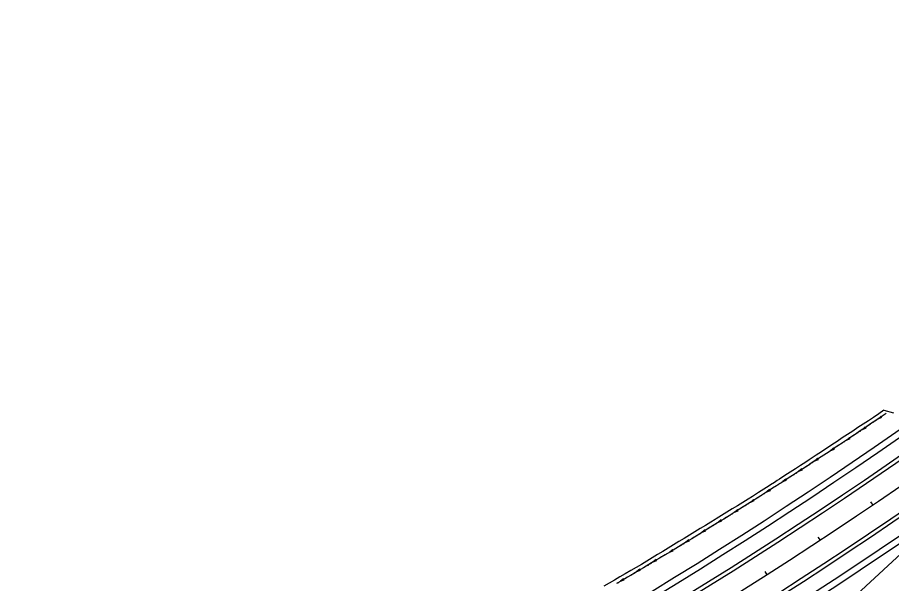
# Model space of a CAD drawing. Extents: x 1611108 to 1749517, y 619561 to 797725.
# Drawn here: x 1723874 to 1725252, y 769635 to 770528 of the extents above; entities that cross this region are included whole.
import ezdxf

# ---------------------------------------------------------------- set-up
doc = ezdxf.new("R2010")
doc.units = 0
for name, color, linetype in [('R_Ditch', 7, 'Continuous'), ('R_Horz Alg', 7, 'Continuous'), ('R_Horz Alg Annot', 7, 'Continuous'), ('R_Horz Alg Stationing', 7, 'Continuous'), ('R_Proposed Const Limits', 7, 'Continuous'), ('R_Proposed Road', 7, 'Continuous')]:
    doc.layers.add(name, color=color, linetype=linetype)

msp = doc.modelspace()

# ---------------------------------------------------------------- linework, layer by layer
at = {"layer": 'R_Ditch'}
for p, q in [((1725235.5, 769899.4), (1725231.1, 769895.1)), ((1725231.1, 769895.1), (1725236.7, 769897.6)), ((1725236.7, 769897.6), (1725235.5, 769899.4)), ((1725210.6, 769882.6), (1725206.2, 769878.4)), ((1725206.2, 769878.4), (1725211.8, 769880.8)), ((1725211.8, 769880.8), (1725210.6, 769882.6)), ((1725185.6, 769865.9), (1725181.2, 769861.7)), ((1725181.2, 769861.7), (1725186.8, 769864.1)), ((1725186.8, 769864.1), (1725185.6, 769865.9)), ((1725160.6, 769849.3), (1725156.2, 769845.1)), ((1725156.2, 769845.1), (1725161.8, 769847.5)), ((1725161.8, 769847.5), (1725160.6, 769849.3)), ((1725135.5, 769832.8), (1725131, 769828.6)), ((1725131, 769828.6), (1725136.6, 769831)), ((1725136.6, 769831), (1725135.5, 769832.8)), ((1725110.3, 769816.4), (1725105.9, 769812.3)), ((1725105.9, 769812.3), (1725111.5, 769814.6)), ((1725111.5, 769814.6), (1725110.3, 769816.4)), ((1725085.1, 769800.1), (1725080.6, 769796)), ((1725080.6, 769796), (1725086.2, 769798.3)), ((1725086.2, 769798.3), (1725085.1, 769800.1)), ((1725059.8, 769783.9), (1725055.3, 769779.8)), ((1725055.3, 769779.8), (1725060.9, 769782.2)), ((1725060.9, 769782.2), (1725059.8, 769783.9)), ((1725034.4, 769767.8), (1725029.9, 769763.7)), ((1725029.9, 769763.7), (1725035.6, 769766.1)), ((1725035.6, 769766.1), (1725034.4, 769767.8)), ((1725009, 769751.9), (1725004.5, 769747.8)), ((1725010.1, 769750.1), (1725009, 769751.9)), ((1725004.5, 769747.8), (1725010.1, 769750.1)), ((1724983.5, 769736), (1724979, 769731.9)), ((1724979, 769731.9), (1724984.6, 769734.2)), ((1724984.6, 769734.2), (1724983.5, 769736)), ((1724958, 769720.2), (1724953.4, 769716.1)), ((1724953.4, 769716.1), (1724959.1, 769718.4)), ((1724959.1, 769718.4), (1724958, 769720.2)), ((1724932.4, 769704.5), (1724927.8, 769700.5)), ((1724927.8, 769700.5), (1724933.5, 769702.7)), ((1724933.5, 769702.7), (1724932.4, 769704.5)), ((1724906.7, 769688.9), (1724902.1, 769684.9)), ((1724902.1, 769684.9), (1724907.8, 769687.1)), ((1724907.8, 769687.1), (1724906.7, 769688.9)), ((1724880.9, 769673.5), (1724876.3, 769669.5)), ((1724876.3, 769669.5), (1724882, 769671.6)), ((1724882, 769671.6), (1724880.9, 769673.5)), ((1724855.1, 769658.1), (1724850.5, 769654.1)), ((1724850.5, 769654.1), (1724856.2, 769656.3)), ((1724856.2, 769656.3), (1724855.1, 769658.1)), ((1724829.3, 769642.8), (1724824.6, 769638.9)), ((1724824.6, 769638.9), (1724830.3, 769641)), ((1724830.3, 769641), (1724829.3, 769642.8))]:
    msp.add_line(p, q, dxfattribs=at)
for points in [[(1725243.5, 769903.5), (1725235.4, 769898), (1725227.2, 769892.5), (1725219, 769887), (1725210.8, 769881.5), (1725202.7, 769876), (1725194.5, 769870.5), (1725186.3, 769865), (1725185.8, 769864.8), (1725178, 769859.6), (1725169.8, 769854.1), (1725161.6, 769848.7), (1725153.4, 769843.3), (1725145.1, 769837.9), (1725136.9, 769832.5), (1725128.6, 769827.1), (1725125.5, 769825), (1725120.4, 769821.7), (1725112.1, 769816.3), (1725103.8, 769811), (1725095.6, 769805.6), (1725087.3, 769800.3), (1725079, 769794.9), (1725075.8, 769792.9), (1725075.1, 769792.4), (1725070.7, 769789.6), (1725064.5, 769785.7), (1725062.4, 769784.3), (1725054, 769779), (1725045.7, 769773.7), (1725037.4, 769768.5), (1725035.9, 769767.5), (1725029.1, 769763.2), (1725020.7, 769758), (1725012.4, 769752.7), (1725004, 769747.5), (1724995.7, 769742.3), (1724987.3, 769737.1), (1724978.9, 769731.9), (1724977.3, 769730.9), (1724970.5, 769726.7), (1724962.1, 769721.5), (1724953.7, 769716.4), (1724945.3, 769711.2), (1724936.9, 769706.1), (1724928.5, 769700.9), (1724920.1, 769695.8), (1724911.7, 769690.7), (1724903.2, 769685.6), (1724894.8, 769680.5), (1724886.3, 769675.5), (1724877.9, 769670.4), (1724869.4, 769665.3), (1724861, 769660.3), (1724852.5, 769655.3), (1724844, 769650.3), (1724835.5, 769645.3), (1724827, 769640.3), (1724818.5, 769635.3)], [(1725243.5, 769903.5), (1725235.4, 769898), (1725231.1, 769895.1)], [(1725218.7, 769886.7), (1725210.8, 769881.5), (1725206.2, 769878.4)], [(1725218.7, 769886.7), (1725218.7, 769886.7)], [(1725193.7, 769870), (1725186.3, 769865), (1725185.8, 769864.8), (1725181.2, 769861.7)], [(1725193.7, 769870), (1725193.7, 769870)], [(1725168.7, 769853.4), (1725161.6, 769848.7), (1725156.2, 769845.1)], [(1725168.7, 769853.4), (1725168.7, 769853.4)], [(1725143.6, 769836.9), (1725136.9, 769832.5), (1725131, 769828.6)], [(1725143.6, 769836.9), (1725143.6, 769836.9)], [(1725118.4, 769820.4), (1725112.1, 769816.3), (1725105.9, 769812.3)], [(1725118.5, 769820.4), (1725118.4, 769820.4)], [(1725093.2, 769804.1), (1725087.3, 769800.3), (1725080.6, 769796)], [(1725093.3, 769804.1), (1725093.2, 769804.1)], [(1725067.9, 769787.9), (1725064.5, 769785.7), (1725062.4, 769784.3), (1725055.3, 769779.8)], [(1725068, 769787.9), (1725067.9, 769787.9)], [(1725042.6, 769771.8), (1725037.4, 769768.5), (1725035.9, 769767.5), (1725029.9, 769763.7)], [(1725042.6, 769771.8), (1725042.6, 769771.8)], [(1725017.2, 769755.7), (1725012.4, 769752.7), (1725004.5, 769747.8)], [(1725017.2, 769755.8), (1725017.2, 769755.7)], [(1724991.7, 769739.8), (1724987.3, 769737.1), (1724979, 769731.9)], [(1724991.8, 769739.8), (1724991.7, 769739.8)], [(1724966.2, 769724), (1724962.1, 769721.5), (1724953.7, 769716.4), (1724953.4, 769716.1)], [(1724966.2, 769724), (1724966.2, 769724)], [(1724940.6, 769708.3), (1724936.9, 769706.1), (1724928.5, 769700.9), (1724927.8, 769700.5)], [(1724940.6, 769708.3), (1724940.6, 769708.3)], [(1724914.9, 769692.7), (1724911.7, 769690.7), (1724903.2, 769685.6), (1724902.1, 769684.9)], [(1724915, 769692.7), (1724914.9, 769692.7)], [(1724889.2, 769677.2), (1724886.3, 769675.5), (1724877.9, 769670.4), (1724876.3, 769669.5)], [(1724889.2, 769677.2), (1724889.2, 769677.2)], [(1724863.4, 769661.8), (1724861, 769660.3), (1724852.5, 769655.3), (1724850.5, 769654.1)], [(1724863.4, 769661.8), (1724863.4, 769661.8)], [(1724837.6, 769646.5), (1724835.5, 769645.3), (1724827, 769640.3), (1724824.6, 769638.9)], [(1724837.6, 769646.5), (1724837.6, 769646.5)]]:
    msp.add_lwpolyline(points, dxfattribs=at)
for centre in [(1725222.8, 769889.5), (1725227, 769892.3), (1725202.1, 769875.5), (1725197.9, 769872.8), (1725172.9, 769856.1), (1725177.1, 769858.9), (1725147.8, 769839.6), (1725152, 769842.3), (1725122.7, 769823.1), (1725126.9, 769825.9), (1725097.5, 769806.8), (1725101.7, 769809.5), (1725076.4, 769793.3), (1725072.2, 769790.6), (1725046.9, 769774.4), (1725051.1, 769777.1), (1725021.5, 769758.4), (1725025.7, 769761.1), (1724996, 769742.4), (1725000.3, 769745.1), (1724970.5, 769726.6), (1724974.7, 769729.2), (1724944.9, 769710.9), (1724949.2, 769713.5), (1724919.2, 769695.3), (1724923.5, 769697.9), (1724897.8, 769682.3), (1724893.5, 769679.7), (1724867.7, 769664.3), (1724872, 769666.9), (1724841.9, 769649), (1724846.2, 769651.5), (1724820.3, 769636.3)]:
    msp.add_circle(centre, 0.375, dxfattribs=at)
at = {"layer": 'R_Horz Alg'}
msp.add_arc((1720937.1, 776083.5), 7639.4, 292.5, 312.75, dxfattribs=at)
at = {"layer": 'R_Horz Alg Annot'}
msp.add_lwpolyline([(1725121, 769547.7), (1726122.8, 770473.7)], dxfattribs=at)
at = {"layer": 'R_Horz Alg Stationing'}
for points in [[(1725219, 769764.1), (1725222.3, 769759.1)], [(1725135.9, 769708.6), (1725139.2, 769703.5)], [(1725052.1, 769654.1), (1725055.3, 769649.1)]]:
    msp.add_lwpolyline(points, dxfattribs=at)
at = {"layer": 'R_Proposed Const Limits'}
msp.add_line((1725240, 769908.7), (1725254.9, 769904.4), dxfattribs=at)
msp.add_lwpolyline([(1725240, 769908.7), (1725231.9, 769903), (1725223.8, 769897.4), (1725215.5, 769892), (1725207.3, 769886.7), (1725199, 769881.3), (1725190.8, 769875.8), (1725182.6, 769870.4), (1725174.4, 769865), (1725166.1, 769859.6), (1725157.9, 769854.2), (1725152.4, 769850.5), (1725149.7, 769848.8), (1725141.4, 769843.3), (1725133.2, 769837.9), (1725125, 769832.5), (1725121.9, 769830.4), (1725116.8, 769827), (1725108.5, 769821.7), (1725100.3, 769816.3), (1725092, 769810.9), (1725083.7, 769805.6), (1725075.5, 769800.2), (1725071.6, 769797.7), (1725067.2, 769794.9), (1725061, 769791), (1725058.9, 769789.6), (1725050.6, 769784.3), (1725042.3, 769779), (1725034.2, 769773.8), (1725034, 769773.7), (1725032.6, 769772.8), (1725025.7, 769768.4), (1725017.3, 769763.3), (1725008.9, 769758.1), (1725000.5, 769752.9), (1724992.1, 769747.8), (1724983.7, 769742.6), (1724975.4, 769737.4), (1724973.8, 769736.4), (1724967, 769732.2), (1724958.6, 769727.1), (1724950.2, 769721.9), (1724941.8, 769716.8), (1724933.4, 769711.7), (1724925, 769706.6), (1724916.6, 769701.5), (1724908.2, 769696.4), (1724899.7, 769691.3), (1724891.3, 769686.1), (1724882.9, 769681), (1724874.5, 769675.8), (1724866.1, 769670.7), (1724857.7, 769665.6), (1724849.2, 769660.7), (1724840.7, 769655.7), (1724832.2, 769650.7), (1724823.7, 769645.8), (1724815.2, 769640.9), (1724806.7, 769635.9), (1724798.1, 769631)], dxfattribs=at)
at = {"layer": 'R_Proposed Road'}
for radius in [7565.4, 7575.4, 7599.4, 7605.4, 7673.4, 7679.4, 7703.4, 7713.4]:
    msp.add_arc((1720937.1, 776083.5), radius, 292.5, 312.75, dxfattribs=at)

doc.saveas('drawing.dxf')
